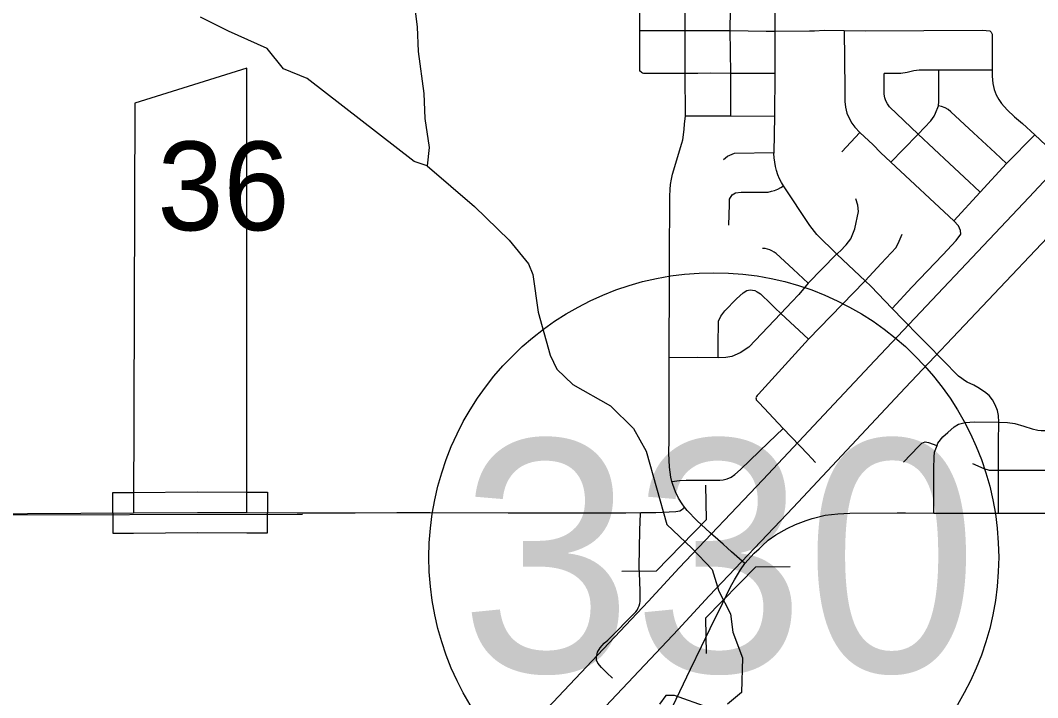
# Model space of a CAD drawing. Extents: x -1403959 to 81668, y -1400582 to 11018.
# Drawn here: x 7880.3 to 8024.3, y 8890.9 to 8986.9 of the extents above; entities that cross this region are included whole.
import ezdxf

# ---------------------------------------------------------------- set-up
doc = ezdxf.new("R2010")
doc.units = 0
for name, color, linetype in [('tdCiMapFrame', 7, 'Continuous'), ('tdCiRRCL', 7, 'Continuous'), ('tdCiSectLine', 7, 'Continuous'), ('tdCiSectNmbr', 7, 'Continuous'), ('tdCiSectTwpRng', 7, 'Continuous'), ('tdCoClipBndry', 7, 'Continuous'), ('tdCoDivCarto', 7, 'Continuous'), ('tdCoSectLinePart', 7, 'Continuous'), ('tdCoSurfAsphalt', 7, 'Continuous'), ('tdCoSurfBitum', 7, 'Continuous'), ('tdCoSurfEarth', 7, 'Continuous')]:
    doc.layers.add(name, color=color, linetype=linetype)

msp = doc.modelspace()

# ---------------------------------------------------------------- linework, layer by layer
at = {"layer": 'tdCiMapFrame'}
msp.add_lwpolyline([(7896.27, 8917.11), (7905.36, 8917.18), (7912.34, 8917.15)], dxfattribs=at)
at = {"layer": 'tdCiRRCL'}
msp.add_lwpolyline([(7896.27, 8917.11), (7912.34, 8917.15), (7912.34, 8980.15), (7896.5, 8975.19)], close=True, dxfattribs=at)
at = {"layer": 'tdCiSectLine'}
msp.add_lwpolyline([(7893.39, 8914.19), (7893.35, 8920), (7896.25, 8920.02), (7905.34, 8920.08), (7905.36, 8920.08), (7905.37, 8920.08), (7912.35, 8920.05), (7915.25, 8920.04), (7915.23, 8914.24), (7912.33, 8914.25), (7905.36, 8914.28), (7896.29, 8914.21), (7893.39, 8914.19)], dxfattribs=at)
at = {"layer": 'tdCiSectNmbr'}
for points in [[(7974.39, 8979.4), (7974.39, 8979.43), (7974.38, 8985.47), (7974.39, 8991.52), (7974.39, 8991.64)], [(7973.91, 8969.51), (7974.04, 8969.99), (7974.13, 8970.69), (7974.25, 8971.5), (7974.31, 8972.19), (7974.42, 8973.38), (7974.39, 8979.4)], [(7972.21, 8961.98), (7972.25, 8962.94), (7972.33, 8963.65), (7972.45, 8964.41), (7972.59, 8965.12), (7973.91, 8969.51)], [(7974.31, 8917.92), (7973.96, 8918.39), (7973.46, 8919.21), (7973.03, 8920.1), (7972.62, 8921.15), (7972.52, 8921.57), (7972.37, 8922.18), (7972.15, 8923.61), (7972.08, 8925.56), (7972.11, 8927.52), (7972.1, 8931.64), (7972.11, 8939.08), (7972.16, 8950.46), (7972.16, 8955.2), (7972.21, 8959.71), (7972.21, 8961.49), (7972.21, 8961.98)], [(7919.46, 8917.12), (7920.18, 8917.12), (7927.69, 8917.14), (7933.58, 8917.16), (7938.31, 8917.16), (7949.34, 8917.12), (7959.02, 8917.14), (7965.97, 8917.14), (7968.09, 8917.16), (7970.22, 8917.18), (7973.06, 8917.29), (7973.35, 8917.34), (7973.62, 8917.43), (7973.87, 8917.56), (7974.11, 8917.73), (7974.31, 8917.92)], [(7980.37, 8912.14), (7979.76, 8912.68), (7979.39, 8913), (7977.93, 8914.31), (7976.02, 8916.05), (7974.67, 8917.46), (7974.31, 8917.92), (7974.31, 8917.92)], [(7876.45, 8916.99), (7881.28, 8917.02), (7888.83, 8917.06), (7896.27, 8917.11)], [(7912.34, 8917.15), (7919.46, 8917.12)], [(7984.85, 8912.04), (7985.3, 8912.44), (7986.13, 8913.23), (7987.23, 8913.99), (7988.83, 8914.88), (7989.99, 8915.46), (7991.51, 8916.05), (7992.37, 8916.33), (7994.19, 8916.77), (7995.98, 8917), (7997.68, 8917.08), (8004.39, 8917.11), (8005.6, 8917.1)], [(8005.6, 8917.1), (8009.6, 8917.08), (8018.16, 8917.09), (8018.76, 8917.08), (8024.84, 8917.09), (8030.81, 8917.07), (8041.13, 8917.08)], [(7982.85, 8909.93), (7980.96, 8911.61), (7980.37, 8912.14)], [(7982.85, 8909.93), (7984.14, 8911.41), (7984.85, 8912.04)], [(7967.91, 8862.77), (7967.91, 8873.38), (7967.92, 8875.37), (7967.94, 8876.31), (7968.04, 8877.45), (7968.17, 8878.27), (7968.33, 8879.22), (7968.54, 8880.17), (7968.78, 8880.97), (7969.07, 8881.89), (7969.53, 8883.2), (7970.08, 8884.36), (7970.52, 8885.3), (7971.45, 8887.28), (7972.59, 8889.65), (7973.63, 8891.83), (7975.14, 8894.96), (7976.71, 8898.18), (7977.94, 8900.74), (7979.67, 8904.29), (7980.81, 8906.66), (7981.35, 8907.64), (7982.2, 8909.06), (7982.85, 8909.93)]]:
    msp.add_lwpolyline(points, dxfattribs=at)
at = {"layer": 'tdCiSectTwpRng'}
for points in [[(7988.32, 8963.47), (7988.03, 8963.91), (7987.75, 8964.46), (7987.52, 8965.03), (7987.33, 8965.62), (7987.18, 8966.21), (7987.06, 8966.81), (7986.99, 8967.43), (7986.96, 8968.04), (7986.97, 8968.17), (7987.07, 8973.35), (7987.13, 8979.38), (7987.13, 8979.43), (7987.13, 8985.36), (7987.13, 8985.38), (7987.19, 8991.55), (7987.23, 8997.59), (7987.23, 9003.43)], [(7967.98, 8986.49), (7968.02, 8991.51)], [(7980.84, 8973.4), (7980.83, 8979.38), (7980.83, 8979.44), (7980.76, 8985.47), (7980.87, 8991.49), (7980.87, 8991.6)], [(7968.12, 8979.61), (7968.08, 8979.66), (7967.99, 8979.8), (7967.95, 8979.95), (7967.98, 8985.45), (7967.98, 8986.49)], [(7967.98, 8985.45), (7974.38, 8985.47)], [(7974.38, 8985.47), (7980.76, 8985.47), (7985.86, 8985.36), (7987.13, 8985.38), (7992.01, 8985.44), (7992.7, 8985.42)], [(7992.7, 8985.42), (7994.05, 8985.51), (7996.92, 8985.49), (7999.85, 8985.4), (8016.49, 8985.5), (8017.53, 8985.43)], [(7996.92, 8985.49), (7996.97, 8977.21), (7996.98, 8975.4), (7997.08, 8974.61), (7997.28, 8973.76), (7997.65, 8972.94), (7997.96, 8972.33), (7998.4, 8971.79), (7999.13, 8971.01), (8000.99, 8969.26), (8002.06, 8968.19)], [(8017.53, 8985.43), (8017.73, 8985.23), (8017.86, 8984.97), (8017.86, 8981.21), (8017.84, 8979.01), (8017.95, 8977.97), (8018.15, 8977.13), (8018.41, 8976.36), (8018.77, 8975.69), (8019.18, 8975.11), (8019.97, 8974.24), (8021.02, 8973.22), (8022.15, 8972.29), (8023.89, 8970.67)], [(7968.15, 8979.59), (7968.12, 8979.61)], [(7968.15, 8979.59), (7968.19, 8979.55), (7968.33, 8979.47), (7968.48, 8979.43), (7969.69, 8979.41)], [(8002.64, 8979.42), (8003.92, 8979.4), (8004.92, 8979.42), (8005.81, 8979.56), (8006.74, 8979.8), (8007.51, 8979.89), (8010.29, 8979.9), (8017.85, 8979.9)], [(8010.29, 8977.06), (8010.29, 8977.14), (8010.29, 8979.9)], [(7969.69, 8979.41), (7974.39, 8979.43)], [(7974.39, 8979.43), (7976.17, 8979.44)], [(7976.17, 8979.44), (7978.02, 8979.45), (7980.83, 8979.44), (7986.07, 8979.41), (7987.13, 8979.43)], [(8002.56, 8979.42), (8002.64, 8979.42)], [(8007.39, 8970.79), (8003.33, 8974.63), (8003.04, 8975.09), (8002.8, 8975.52), (8002.67, 8975.91), (8002.58, 8976.47), (8002.56, 8979.37)], [(8005.27, 8968.59), (8007.39, 8970.79), (8009.15, 8972.67), (8009.62, 8973.32), (8009.85, 8973.76), (8010.24, 8974.77), (8010.29, 8975.42), (8010.29, 8977.06)], [(8018.27, 8968.15), (8015.21, 8970.98), (8012, 8973.96), (8011.64, 8974.27), (8011.18, 8974.53), (8010.67, 8974.7), (8010.24, 8974.77)], [(7974.42, 8973.38), (7974.55, 8973.38), (7980.84, 8973.4), (7987.07, 8973.35)], [(7996.55, 8968.27), (7999.13, 8971.01)], [(8003.68, 8946.08), (8006.49, 8949.09), (8010.85, 8953.7), (8012.75, 8955.71), (8013.41, 8956.6), (8013.38, 8957.15), (8013.1, 8957.79), (8012.42, 8958.5), (8016.16, 8962.56), (8019.9, 8966.6), (8023.89, 8970.67)], [(8014.61, 8964.03), (8011.82, 8966.63), (8007.39, 8970.79)], [(8023.89, 8970.67), (8025.46, 8969.22), (8028.47, 8966.27), (8028.48, 8966.26), (8029.37, 8965.39), (8029.91, 8964.86)], [(7979.82, 8967.19), (7980.09, 8967.43), (7980.38, 8967.64), (7980.7, 8967.81), (7981.03, 8967.96), (7981.37, 8968.07), (7986.97, 8968.17)], [(8002.06, 8968.19), (8003.52, 8966.83), (8012.42, 8958.5)], [(8003.52, 8966.83), (8005.27, 8968.59)], [(8019.9, 8966.6), (8018.27, 8968.15)], [(8016.16, 8962.56), (8015.31, 8963.38), (8014.61, 8964.03)], [(7980.57, 8957.87), (7980.65, 8960.79), (7980.68, 8961.59), (7981.06, 8962.17), (7981.5, 8962.47), (7982.3, 8962.58), (7983.08, 8962.58), (7986.12, 8962.58), (7986.59, 8962.68), (7987.04, 8962.82), (7987.49, 8963), (7987.91, 8963.21), (7988.32, 8963.47)], [(8008.04, 8941.65), (8007.53, 8942.16), (8005.3, 8944.41), (8003.68, 8946.08), (8000.66, 8949.22), (7999.86, 8949.98), (7996.69, 8952.98), (7995.85, 8953.79), (7993.03, 8956.54), (7992.03, 8957.82), (7988.32, 8963.47)], [(7995.85, 8953.79), (7996.55, 8954.46), (7996.96, 8954.87), (7997.18, 8955.12), (7997.82, 8955.95), (7998.4, 8957.36), (7998.91, 8959.84), (7998.81, 8960.73), (7998.54, 8961.63)], [(7999.86, 8949.98), (8002.14, 8952.43), (8004.24, 8954.74), (8004.68, 8955.62), (8005.11, 8956.62)], [(7995.85, 8953.79), (7995.78, 8953.71), (7991.81, 8949.67), (7990.48, 8948.04), (7989.49, 8947.02), (7987.92, 8945.39), (7983.39, 8940.6), (7982.17, 8939.78), (7980.99, 8939.28), (7980.13, 8939.11), (7979.06, 8939.09), (7976.08, 8939.11)], [(7991.81, 8949.67), (7989.66, 8951.63), (7987.26, 8953.87), (7986.98, 8954.07), (7986.68, 8954.25), (7986.37, 8954.39), (7986.04, 8954.49), (7985.7, 8954.57), (7985.35, 8954.6)], [(7999.86, 8949.98), (7999.78, 8949.89), (7991.86, 8941.71), (7984.75, 8933.96), (7984.59, 8933.77), (7984.47, 8933.61), (7984.41, 8933.43), (7984.42, 8933.28)], [(7979.06, 8939.09), (7979.08, 8941.86), (7979.13, 8943.3), (7979.13, 8944.26), (7979.44, 8945.01), (7980.02, 8945.73), (7981.67, 8947.46), (7982.58, 8948.29), (7983.13, 8948.62), (7983.6, 8948.7), (7984.23, 8948.62), (7984.59, 8948.43), (7985.06, 8948.15), (7986.52, 8946.72), (7987.13, 8946.14), (7987.92, 8945.39), (7991.86, 8941.71)], [(8018.75, 8927.15), (8018.8, 8929.95), (8018.75, 8930.91), (8018.61, 8931.61), (8018.28, 8932.42), (8017.9, 8933.12), (8017.42, 8933.73), (8016.78, 8934.28), (8015.82, 8934.9), (8015.25, 8935.21), (8014.31, 8935.66), (8013.93, 8935.87), (8013.54, 8936.15), (8013.08, 8936.51), (8008.65, 8941.04), (8008.04, 8941.65)], [(7976.08, 8939.11), (7972.11, 8939.08)], [(7984.42, 8933.28), (7984.46, 8933.12), (7984.6, 8932.97), (7984.87, 8932.69), (7988.28, 8929.09), (7991.76, 8925.42), (7992.27, 8924.88), (7992.85, 8924.26)], [(8010.04, 8926.67), (8010.16, 8927), (8010.86, 8927.9), (8011.55, 8928.51), (8012.49, 8929.33), (8013.1, 8929.7), (8014.02, 8929.93), (8015.33, 8930), (8018.8, 8929.95), (8018.82, 8929.95)], [(8018.82, 8929.95), (8020.03, 8929.93), (8021.06, 8929.76), (8022.32, 8929.38), (8023.49, 8929.04), (8024.3, 8928.84), (8024.8, 8928.8), (8025.31, 8928.8), (8030.12, 8928.76), (8030.8, 8928.78), (8030.82, 8928.78)], [(7972.52, 8921.57), (7973.58, 8921.7), (7974.54, 8921.73), (7976.9, 8921.75), (7979.31, 8921.73), (7979.76, 8921.79), (7980.32, 8921.92), (7980.9, 8922.18), (7981.43, 8922.56), (7982.2, 8923.27), (7986.18, 8927.1), (7988.28, 8929.09)], [(8005.3, 8924.31), (8007.4, 8926.52), (8007.89, 8926.99), (8008.13, 8927.11), (8008.37, 8927.16), (8008.83, 8927.11), (8010.01, 8926.68)], [(8009.6, 8917.08), (8009.61, 8923.42), (8009.62, 8925), (8009.69, 8925.71), (8010.04, 8926.66)], [(8010.01, 8926.68), (8010.04, 8926.67)], [(8018.76, 8917.08), (8018.75, 8919.79), (8018.74, 8921.83), (8018.74, 8923.16), (8018.74, 8925.23), (8018.75, 8927.02), (8018.75, 8927.15)], [(8015.07, 8924.1), (8016.66, 8923.39), (8017.43, 8923.17), (8018.74, 8923.16), (8020.84, 8923.16), (8028.11, 8923.18), (8030.77, 8923.2), (8033.64, 8923.21), (8035.72, 8923.2), (8036.69, 8923.22), (8037.36, 8923.37), (8038.68, 8923.99)], [(7964.12, 8893.7), (7963.31, 8894.44), (7962.95, 8894.8), (7962.56, 8895.2), (7962.04, 8895.83), (7961.85, 8896.25), (7961.83, 8896.74), (7962, 8897.36), (7962.36, 8897.99), (7962.93, 8898.67), (7963.43, 8899.06), (7963.9, 8899.53), (7966.92, 8902.63), (7967.17, 8902.84), (7967.39, 8903.09), (7967.58, 8903.35), (7967.74, 8903.64), (7967.87, 8903.94), (7967.96, 8904.26), (7968.02, 8904.58), (7968.03, 8904.91), (7968, 8905.91), (7967.95, 8907.49), (7967.89, 8909.48), (7967.95, 8914.69), (7968.07, 8917.01), (7968.09, 8917.16)]]:
    msp.add_lwpolyline(points, dxfattribs=at)
at = {"layer": 'tdCoClipBndry'}
msp.add_lwpolyline([(7486.78, 8916.47), (7561.19, 8916.17), (7582.1, 8916.09), (7678.12, 8916.6), (7774.55, 8916.74), (7871.22, 8916.82), (7920.21, 8916.92)], dxfattribs=at)
at = {"layer": 'tdCoDivCarto'}
for points in [[(7944.75, 8878.66), (7956.46, 8891.08), (7969.16, 8904.56), (7973.56, 8909.35), (7985.39, 8921.79), (8001.25, 8938.72), (8023.08, 8961.85), (8027.8, 8966.89), (8030.9, 8970), (8038.31, 8977.77), (8046.72, 8985.59), (8056.47, 8995.63), (8069.96, 9010.05), (8076.26, 9016.53), (8097.26, 9038.99), (8110.19, 9052.68), (8155.56, 9100.95), (8166.91, 9112.78)], [(7960.77, 8887.19), (7973.41, 8900.61), (7977.77, 8905.35), (7989.67, 8917.87), (8005.55, 8934.82), (8027.33, 8957.9), (8031.95, 8962.83), (8035.15, 8966.05), (8042.43, 8973.69), (8050.76, 8981.43), (8060.71, 8991.67), (8074.16, 9006.05), (8080.45, 9012.52), (8101.54, 9035.07), (8114.36, 9048.64), (8134.58, 9070.08), (8134.57, 9070.08), (8159.81, 9097), (8171.12, 9108.79)]]:
    msp.add_lwpolyline(points, dxfattribs=at)
at = {"layer": 'tdCoSurfAsphalt'}
msp.add_circle((7978.44, 8910.82), 40.33, dxfattribs=at)
at = {"layer": 'tdCoSurfBitum'}
for points in [[(7933.99, 9005.38), (7936.45, 8986), (7936.61, 8982.48), (7937.38, 8976.53), (7937.54, 8973.02), (7938.15, 8968.9), (7937.85, 8966.3), (7936.02, 8966.91), (7920.89, 8978.65), (7917.52, 8980.03), (7915.23, 8982.93), (7909.73, 8985.36), (7905.76, 8987.35)], [(7937.85, 8966.3), (7944.57, 8960.51), (7949.47, 8955.78), (7952.22, 8952.42), (7952.83, 8950.89), (7953.6, 8945.55), (7955.28, 8939.45), (7956.2, 8937.46), (7958.5, 8935.33), (7963.84, 8932.28), (7967.05, 8929.07), (7968.89, 8925.87), (7971.8, 8915.49), (7975.32, 8912.13), (7978.22, 8909.08), (7979.14, 8906.03), (7980.82, 8902.83), (7981.13, 8900.23), (7982.51, 8896.57), (7982.36, 8891.68), (7980.38, 8890)], [(7977.63, 8889.54), (7972.9, 8891.22), (7971.67, 8891.22), (7970.76, 8889.99)]]:
    msp.add_lwpolyline(points, dxfattribs=at)
at = {"layer": 'tdCoSurfEarth'}
for p, q in [((7977.4, 8916.16), (7977.33, 8921.04)), ((7970.3, 8908.88), (7977.4, 8916.16)), ((7984.39, 8909.48), (7977.28, 8902.18)), ((7984.39, 8909.48), (7989.26, 8909.54)), ((7970.3, 8908.88), (7965.42, 8908.82)), ((7977.28, 8902.18), (7977.34, 8897.2))]:
    msp.add_line(p, q, dxfattribs=at)

# ---------------------------------------------------------------- texts
at = {"layer": 'tdCoSectLinePart'}
msp.add_text('36', height=12.575, rotation=0.0008, dxfattribs=at).set_placement((7899.67, 8957.16))
at = {"layer": 'tdCoSurfAsphalt'}
msp.add_text('330', height=32.887, dxfattribs=at).set_placement((7942.49, 8894.59))

doc.saveas('drawing.dxf')
